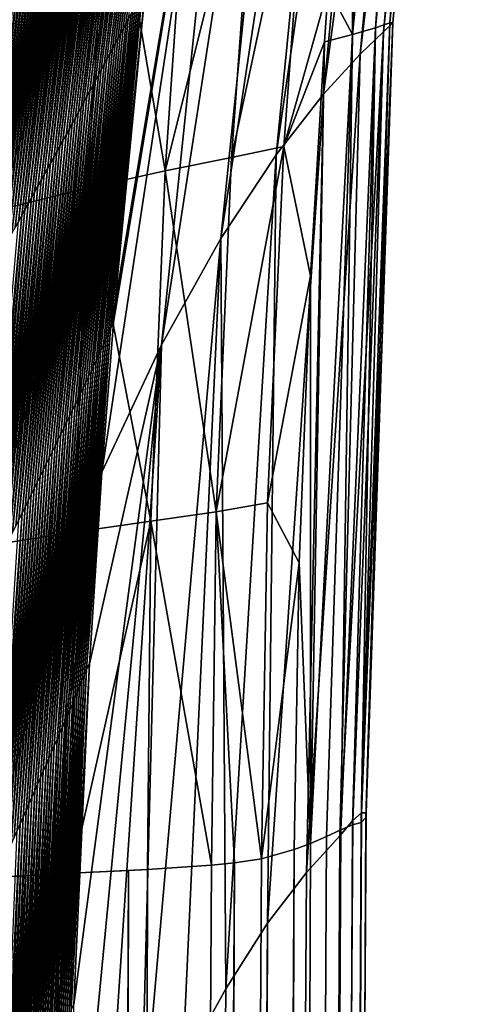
# Model space of a CAD drawing. Header units: metres. Extents: x -24 to 24, y -238 to 25.
# Tile 311 of 477: x 16.53 to 18.14, y -31.11 to -27.56. Entities that reach past the tile are written whole.
import ezdxf

# ---------------------------------------------------------------- set-up
doc = ezdxf.new("R2010")
doc.units = ezdxf.units.M
doc.layers.add('solid_10441023_001', color=7, linetype='CONTINUOUS')

msp = doc.modelspace()

# ---------------------------------------------------------------- linework, layer by layer
at = {"layer": 'solid_10441023_001'}
for points in [[(17.728165, -27.616716, 11.0052), (18.017778, -24.691584, 10.180269), (17.920298, -24.707518, 11.239124)], [(17.728165, -27.616716, 11.0052), (17.810266, -27.592085, 9.862266), (18.017778, -24.691584, 10.180269)], [(17.728165, -27.616716, 11.0052), (17.920298, -24.707518, 11.239124), (17.836241, -25.38443, 11.418009)], [(17.810266, -27.592085, 9.862266), (18.092188, -24.683773, 9.016971), (18.017778, -24.691584, 10.180269)], [(17.810266, -27.592085, 9.862266), (17.861761, -27.574795, 8.612513), (18.092188, -24.683773, 9.016971)], [(17.838991, -27.606411, 5.911472), (18.104353, -24.746035, 5.098609), (18.140667, -24.702887, 6.448735)], [(17.873131, -27.574312, 7.282492), (17.838991, -27.606411, 5.911472), (18.140667, -24.702887, 6.448735)], [(17.861761, -27.574795, 8.612513), (18.135366, -24.685896, 7.765779), (18.092188, -24.683773, 9.016971)], [(17.861761, -27.574795, 8.612513), (17.873131, -27.574312, 7.282492), (18.135366, -24.685896, 7.765779)], [(17.873131, -27.574312, 7.282492), (18.140667, -24.702887, 6.448735), (18.135366, -24.685896, 7.765779)], [(17.75474, -27.687471, 4.540164), (18.02326, -24.827278, 3.749393), (18.104353, -24.746035, 5.098609)], [(17.838991, -27.606411, 5.911472), (17.75474, -27.687471, 4.540164), (18.104353, -24.746035, 5.098609)], [(17.62281, -27.831337, 3.208914), (17.899693, -24.956657, 2.434787), (18.02326, -24.827278, 3.749393)], [(17.75474, -27.687471, 4.540164), (17.62281, -27.831337, 3.208914), (18.02326, -24.827278, 3.749393)], [(17.452671, -28.049303, 1.957696), (17.741409, -25.142302, 1.188201), (17.899693, -24.956657, 2.434787)], [(17.62281, -27.831337, 3.208914), (17.452671, -28.049303, 1.957696), (17.899693, -24.956657, 2.434787)], [(17.254416, -28.351126, 0.824554), (17.556683, -25.391113, 0.041371), (17.741409, -25.142302, 1.188201)], [(17.452671, -28.049303, 1.957696), (17.254416, -28.351126, 0.824554), (17.741409, -25.142302, 1.188201)], [(17.040907, -28.734116, -0.169163), (17.356121, -25.700024, -0.988409), (17.556683, -25.391113, 0.041371)], [(17.254416, -28.351126, 0.824554), (17.040907, -28.734116, -0.169163), (17.556683, -25.391113, 0.041371)], [(17.728165, -27.616716, 11.0052), (17.836241, -25.38443, 11.418009), (17.727083, -26.416599, 11.692461)], [(16.826212, -29.192284, -1.00985), (16.867788, -28.653727, -1.15747), (17.356121, -25.700024, -0.988409)], [(17.040907, -28.734116, -0.169163), (16.826212, -29.192284, -1.00985), (17.356121, -25.700024, -0.988409)], [(16.867788, -28.653727, -1.15747), (16.873186, -28.588953, -1.175345), (17.356121, -25.700024, -0.988409)], [(16.873186, -28.588953, -1.175345), (16.983742, -27.435207, -1.497827), (17.356121, -25.700024, -0.988409)], [(16.911934, -27.57893, -1.778593), (17.057814, -26.353371, -2.146791), (17.066954, -26.337542, -2.111533)], [(16.921009, -27.561512, -1.746194), (16.911934, -27.57893, -1.778593), (17.066954, -26.337542, -2.111533)], [(16.893288, -27.614168, -1.843315), (17.03904, -26.385403, -2.2173), (17.048508, -26.369314, -2.182038)], [(16.902693, -27.596468, -1.810955), (16.893288, -27.614168, -1.843315), (17.048508, -26.369314, -2.182038)], [(16.902693, -27.596468, -1.810955), (17.048508, -26.369314, -2.182038), (17.057814, -26.353371, -2.146791)], [(16.911934, -27.57893, -1.778593), (16.902693, -27.596468, -1.810955), (17.057814, -26.353371, -2.146791)], [(16.874039, -27.650124, -1.907929), (17.019682, -26.418087, -2.28773), (17.029423, -26.401655, -2.252547)], [(16.88373, -27.632048, -1.875653), (16.874039, -27.650124, -1.907929), (17.029423, -26.401655, -2.252547)], [(16.88373, -27.632048, -1.875653), (17.029423, -26.401655, -2.252547), (17.03904, -26.385403, -2.2173)], [(16.893288, -27.614168, -1.843315), (16.88373, -27.632048, -1.875653), (17.03904, -26.385403, -2.2173)], [(16.854322, -27.686892, -1.972148), (16.999887, -26.451492, -2.357737), (17.009832, -26.434702, -2.322805)], [(16.864233, -27.668409, -1.940106), (16.854322, -27.686892, -1.972148), (17.009832, -26.434702, -2.322805)], [(16.864233, -27.668409, -1.940106), (17.009832, -26.434702, -2.322805), (17.019682, -26.418087, -2.28773)], [(16.874039, -27.650124, -1.907929), (16.864233, -27.668409, -1.940106), (17.019682, -26.418087, -2.28773)], [(17.728165, -27.616716, 11.0052), (17.727083, -26.416599, 11.692461), (17.640644, -27.450438, 11.96958)], [(16.834225, -27.724371, -2.03569), (16.979742, -26.485521, -2.427041), (16.989855, -26.468437, -2.392493)], [(16.844316, -27.705549, -2.004021), (16.834225, -27.724371, -2.03569), (16.989855, -26.468437, -2.392493)], [(16.844316, -27.705549, -2.004021), (16.989855, -26.468437, -2.392493), (16.999887, -26.451492, -2.357737)], [(16.854322, -27.686892, -1.972148), (16.844316, -27.705549, -2.004021), (16.999887, -26.451492, -2.357737)], [(16.81382, -27.762423, -2.098279), (16.959309, -26.520044, -2.495384), (16.969557, -26.502729, -2.461349)], [(16.824057, -27.743334, -2.067121), (16.81382, -27.762423, -2.098279), (16.969557, -26.502729, -2.461349)], [(16.824057, -27.743334, -2.067121), (16.969557, -26.502729, -2.461349), (16.979742, -26.485521, -2.427041)], [(16.834225, -27.724371, -2.03569), (16.824057, -27.743334, -2.067121), (16.979742, -26.485521, -2.427041)], [(16.793167, -27.800926, -2.159712), (16.938637, -26.554945, -2.562579), (16.949001, -26.537451, -2.529126)], [(16.803524, -27.781622, -2.129142), (16.793167, -27.800926, -2.159712), (16.949001, -26.537451, -2.529126)], [(16.803524, -27.781622, -2.129142), (16.949001, -26.537451, -2.529126), (16.959309, -26.520044, -2.495384)], [(16.81382, -27.762423, -2.098279), (16.803524, -27.781622, -2.129142), (16.959309, -26.520044, -2.495384)], [(16.772268, -27.839821, -2.220001), (16.917723, -26.590172, -2.628652), (16.928211, -26.572521, -2.595752)], [(16.782749, -27.820328, -2.189997), (16.772268, -27.839821, -2.220001), (16.928211, -26.572521, -2.595752)], [(16.782749, -27.820328, -2.189997), (16.928211, -26.572521, -2.595752), (16.938637, -26.554945, -2.562579)], [(16.793167, -27.800926, -2.159712), (16.782749, -27.820328, -2.189997), (16.938637, -26.554945, -2.562579)], [(16.751112, -27.879055, -2.279197), (16.896555, -26.625679, -2.69367), (16.907171, -26.607893, -2.661289)], [(16.761723, -27.8594, -2.249732), (16.751112, -27.879055, -2.279197), (16.907171, -26.607893, -2.661289)], [(16.761723, -27.8594, -2.249732), (16.907171, -26.607893, -2.661289), (16.917723, -26.590172, -2.628652)], [(16.772268, -27.839821, -2.220001), (16.761723, -27.8594, -2.249732), (16.917723, -26.590172, -2.628652)], [(16.729694, -27.918591, -2.337348), (16.875124, -26.661438, -2.757691), (16.885872, -26.643528, -2.725802)], [(16.740435, -27.898785, -2.3084), (16.729694, -27.918591, -2.337348), (16.885872, -26.643528, -2.725802)], [(16.740435, -27.898785, -2.3084), (16.885872, -26.643528, -2.725802), (16.896555, -26.625679, -2.69367)], [(16.751112, -27.879055, -2.279197), (16.740435, -27.898785, -2.3084), (16.896555, -26.625679, -2.69367)], [(16.708017, -27.958435, -2.394502), (16.853432, -26.697454, -2.820761), (16.864309, -26.679413, -2.789342)], [(16.718887, -27.938475, -2.366047), (16.708017, -27.958435, -2.394502), (16.864309, -26.679413, -2.789342)], [(16.718887, -27.938475, -2.366047), (16.864309, -26.679413, -2.789342), (16.875124, -26.661438, -2.757691)], [(16.729694, -27.918591, -2.337348), (16.718887, -27.938475, -2.366047), (16.875124, -26.661438, -2.757691)], [(16.686085, -27.998594, -2.450702), (16.831482, -26.733736, -2.882919), (16.842487, -26.715561, -2.851951)], [(16.697083, -27.978474, -2.422718), (16.686085, -27.998594, -2.450702), (16.842487, -26.715561, -2.851951)], [(16.697083, -27.978474, -2.422718), (16.842487, -26.715561, -2.851951), (16.853432, -26.697454, -2.820761)], [(16.708017, -27.958435, -2.394502), (16.697083, -27.978474, -2.422718), (16.853432, -26.697454, -2.820761)], [(16.663897, -28.039078, -2.505995), (16.809277, -26.770294, -2.944207), (16.82041, -26.75198, -2.913669)], [(16.675022, -28.018795, -2.478459), (16.663897, -28.039078, -2.505995), (16.82041, -26.75198, -2.913669)], [(16.675022, -28.018795, -2.478459), (16.82041, -26.75198, -2.913669), (16.831482, -26.733736, -2.882919)], [(16.686085, -27.998594, -2.450702), (16.675022, -28.018795, -2.478459), (16.831482, -26.733736, -2.882919)], [(17.575249, -26.735329, 12.563686), (17.384783, -26.782076, 13.319462), (17.293016, -28.059404, 13.607837)], [(17.480629, -28.019106, 12.883238), (17.575249, -26.735329, 12.563686), (17.293016, -28.059404, 13.607837)], [(17.640644, -27.450438, 11.96958), (17.575249, -26.735329, 12.563686), (17.480629, -28.019106, 12.883238)], [(16.641459, -28.079897, -2.560424), (16.786823, -26.807138, -3.004668), (16.798082, -26.788681, -2.974539)], [(16.652708, -28.059446, -2.533314), (16.641459, -28.079897, -2.560424), (16.798082, -26.788681, -2.974539)], [(16.652708, -28.059446, -2.533314), (16.798082, -26.788681, -2.974539), (16.809277, -26.770294, -2.944207)], [(16.663897, -28.039078, -2.505995), (16.652708, -28.059446, -2.533314), (16.809277, -26.770294, -2.944207)], [(17.384783, -26.782076, 13.319462), (17.141081, -26.843687, 14.024901), (17.053793, -28.107628, 14.278752)], [(17.293016, -28.059404, 13.607837), (17.384783, -26.782076, 13.319462), (17.053793, -28.107628, 14.278752)], [(16.618771, -28.121059, -2.614035), (16.764124, -26.844278, -3.064341), (16.775505, -26.82567, -3.0346)], [(16.630146, -28.100435, -2.587329), (16.618771, -28.121059, -2.614035), (16.775505, -26.82567, -3.0346)], [(16.630146, -28.100435, -2.587329), (16.775505, -26.82567, -3.0346), (16.786823, -26.807138, -3.004668)], [(16.641459, -28.079897, -2.560424), (16.630146, -28.100435, -2.587329), (16.786823, -26.807138, -3.004668)], [(16.595844, -28.162571, -2.666857), (16.741188, -26.881718, -3.123253), (16.752686, -26.862961, -3.093892)], [(16.607336, -28.141773, -2.640544), (16.595844, -28.162571, -2.666857), (16.752686, -26.862961, -3.093892)], [(16.607336, -28.141773, -2.640544), (16.752686, -26.862961, -3.093892), (16.764124, -26.844278, -3.064341)], [(16.618771, -28.121059, -2.614035), (16.607336, -28.141773, -2.640544), (16.764124, -26.844278, -3.064341)], [(17.053793, -28.107628, 14.278752), (17.141081, -26.843687, 14.024901), (16.853928, -26.926397, 14.680931)], [(16.572693, -28.204428, -2.718896), (16.718029, -26.919458, -3.181409), (16.729635, -26.900551, -3.152426)], [(16.584295, -28.183456, -2.692974), (16.572693, -28.204428, -2.718896), (16.729635, -26.900551, -3.152426)], [(16.584295, -28.183456, -2.692974), (16.729635, -26.900551, -3.152426), (16.741188, -26.881718, -3.123253)], [(16.595844, -28.162571, -2.666857), (16.584295, -28.183456, -2.692974), (16.741188, -26.881718, -3.123253)], [(16.853928, -26.926397, 14.680931), (16.529297, -27.032078, 15.29017), (16.456875, -28.247988, 15.471753)], [(16.773102, -28.169676, 14.898725), (16.853928, -26.926397, 14.680931), (16.456875, -28.247988, 15.471753)], [(16.549332, -28.246628, -2.770157), (16.694664, -26.957495, -3.238812), (16.706371, -26.938438, -3.210205)], [(16.561037, -28.225485, -2.744623), (16.549332, -28.246628, -2.770157), (16.706371, -26.938438, -3.210205)], [(16.561037, -28.225485, -2.744623), (16.706371, -26.938438, -3.210205), (16.718029, -26.919458, -3.181409)], [(16.572693, -28.204428, -2.718896), (16.561037, -28.225485, -2.744623), (16.718029, -26.919458, -3.181409)], [(17.053793, -28.107628, 14.278752), (16.853928, -26.926397, 14.680931), (16.773102, -28.169676, 14.898725)], [(16.525778, -28.289169, -2.820642), (16.67111, -26.995827, -3.295464), (16.682909, -26.976624, -3.267232)], [(16.537579, -28.267857, -2.795496), (16.525778, -28.289169, -2.820642), (16.682909, -26.976624, -3.267232)], [(16.537579, -28.267857, -2.795496), (16.682909, -26.976624, -3.267232), (16.694664, -26.957495, -3.238812)], [(16.549332, -28.246628, -2.770157), (16.537579, -28.267857, -2.795496), (16.694664, -26.957495, -3.238812)], [(16.513935, -28.310566, -2.845596), (16.659266, -27.015104, -3.323509), (16.67111, -26.995827, -3.295464)], [(16.525778, -28.289169, -2.820642), (16.513935, -28.310566, -2.845596), (16.67111, -26.995827, -3.295464)], [(16.490122, -28.353613, -2.894927), (16.635454, -27.053877, -3.37904), (16.647379, -27.034452, -3.351367)], [(16.502048, -28.332048, -2.870357), (16.490122, -28.353613, -2.894927), (16.647379, -27.034452, -3.351367)], [(16.502048, -28.332048, -2.870357), (16.647379, -27.034452, -3.351367), (16.659266, -27.015104, -3.323509)], [(16.513935, -28.310566, -2.845596), (16.502048, -28.332048, -2.870357), (16.659266, -27.015104, -3.323509)], [(16.466156, -28.396992, -2.943494), (16.61149, -27.092939, -3.433827), (16.623491, -27.073372, -3.406526)], [(16.478159, -28.375261, -2.919306), (16.466156, -28.396992, -2.943494), (16.623491, -27.073372, -3.406526)], [(16.478159, -28.375261, -2.919306), (16.623491, -27.073372, -3.406526), (16.635454, -27.053877, -3.37904)], [(16.490122, -28.353613, -2.894927), (16.478159, -28.375261, -2.919306), (16.635454, -27.053877, -3.37904)], [(16.442043, -28.440702, -2.991307), (16.587381, -27.132292, -3.48788), (16.599453, -27.112579, -3.460945)], [(16.454119, -28.418806, -2.967494), (16.442043, -28.440702, -2.991307), (16.599453, -27.112579, -3.460945)], [(16.454119, -28.418806, -2.967494), (16.599453, -27.112579, -3.460945), (16.61149, -27.092939, -3.433827)], [(16.466156, -28.396992, -2.943494), (16.454119, -28.418806, -2.967494), (16.61149, -27.092939, -3.433827)], [(16.417788, -28.484741, -3.038377), (16.563128, -27.17193, -3.541208), (16.575272, -27.152075, -3.514634)], [(16.429934, -28.462681, -3.014934), (16.417788, -28.484741, -3.038377), (16.575272, -27.152075, -3.514634)], [(16.429934, -28.462681, -3.014934), (16.575272, -27.152075, -3.514634), (16.587381, -27.132292, -3.48788)], [(16.442043, -28.440702, -2.991307), (16.429934, -28.462681, -3.014934), (16.587381, -27.132292, -3.48788)], [(16.405607, -28.506882, -3.061635), (16.550949, -27.191858, -3.567603), (16.563128, -27.17193, -3.541208)], [(16.417788, -28.484741, -3.038377), (16.405607, -28.506882, -3.061635), (16.563128, -27.17193, -3.541208)], [(16.381144, -28.551407, -3.107607), (16.526493, -27.231924, -3.619862), (16.538738, -27.211855, -3.593821)], [(16.393393, -28.529104, -3.084712), (16.381144, -28.551407, -3.107607), (16.538738, -27.211855, -3.593821)], [(16.393393, -28.529104, -3.084712), (16.538738, -27.211855, -3.593821), (16.550949, -27.191858, -3.567603)], [(16.405607, -28.506882, -3.061635), (16.393393, -28.529104, -3.084712), (16.550949, -27.191858, -3.567603)], [(16.856615, -28.676523, -1.203696), (16.983742, -27.435207, -1.497827), (16.873186, -28.588953, -1.175345)], [(16.856615, -28.676523, -1.203696), (16.972437, -27.457106, -1.547328), (16.983742, -27.435207, -1.497827)], [(16.848291, -28.695948, -1.235778), (16.96414, -27.474791, -1.581628), (16.972437, -27.457106, -1.547328)], [(16.856615, -28.676523, -1.203696), (16.848291, -28.695948, -1.235778), (16.972437, -27.457106, -1.547328)], [(17.6271, -27.642488, 12.02132), (17.640644, -27.450438, 11.96958), (17.480629, -28.019106, 12.883238)], [(17.728165, -27.616716, 11.0052), (17.640644, -27.450438, 11.96958), (17.6271, -27.642488, 12.02132)], [(16.831553, -28.734137, -1.29743), (16.947369, -27.509502, -1.647925), (16.955822, -27.492191, -1.614943)], [(16.839977, -28.71509, -1.266814), (16.831553, -28.734137, -1.29743), (16.955822, -27.492191, -1.614943)], [(16.839977, -28.71509, -1.266814), (16.955822, -27.492191, -1.614943), (16.96414, -27.474791, -1.581628)], [(16.848291, -28.695948, -1.235778), (16.839977, -28.71509, -1.266814), (16.96414, -27.474791, -1.581628)], [(16.805399, -28.791321, -1.388129), (16.921009, -27.561512, -1.746194), (16.929926, -27.544178, -1.713707)], [(16.814232, -28.772259, -1.358221), (16.805399, -28.791321, -1.388129), (16.929926, -27.544178, -1.713707)], [(16.814232, -28.772259, -1.358221), (16.929926, -27.544178, -1.713707), (16.938702, -27.526869, -1.681023)], [(16.822937, -28.753223, -1.328061), (16.814232, -28.772259, -1.358221), (16.938702, -27.526869, -1.681023)], [(16.822937, -28.753223, -1.328061), (16.938702, -27.526869, -1.681023), (16.947369, -27.509502, -1.647925)], [(16.831553, -28.734137, -1.29743), (16.822937, -28.753223, -1.328061), (16.947369, -27.509502, -1.647925)], [(16.787283, -28.829752, -1.447592), (16.902693, -27.596468, -1.810955), (16.911934, -27.57893, -1.778593)], [(16.796419, -28.810471, -1.417899), (16.787283, -28.829752, -1.447592), (16.911934, -27.57893, -1.778593)], [(16.796419, -28.810471, -1.417899), (16.911934, -27.57893, -1.778593), (16.921009, -27.561512, -1.746194)], [(16.805399, -28.791321, -1.388129), (16.796419, -28.810471, -1.417899), (16.921009, -27.561512, -1.746194)], [(17.861761, -27.574795, 8.612513), (17.758921, -30.453096, 9.533392), (17.775652, -30.435825, 8.7437)], [(17.810266, -27.592085, 9.862266), (17.758921, -30.453096, 9.533392), (17.861761, -27.574795, 8.612513)], [(17.873131, -27.574312, 7.282492), (17.776281, -30.418619, 7.9397), (17.760284, -30.418537, 7.140995)], [(17.873131, -27.574312, 7.282492), (17.760284, -30.418537, 7.140995), (17.838991, -27.606411, 5.911472)], [(17.873131, -27.574312, 7.282492), (17.775652, -30.435825, 8.7437), (17.776281, -30.418619, 7.9397)], [(17.861761, -27.574795, 8.612513), (17.775652, -30.435825, 8.7437), (17.873131, -27.574312, 7.282492)], [(16.768528, -28.868849, -1.506882), (16.88373, -27.632048, -1.875653), (16.893288, -27.614168, -1.843315)], [(16.777983, -28.849201, -1.477256), (16.768528, -28.868849, -1.506882), (16.893288, -27.614168, -1.843315)], [(16.777983, -28.849201, -1.477256), (16.893288, -27.614168, -1.843315), (16.902693, -27.596468, -1.810955)], [(16.787283, -28.829752, -1.447592), (16.777983, -28.849201, -1.477256), (16.902693, -27.596468, -1.810955)], [(17.838991, -27.606411, 5.911472), (17.728401, -30.446663, 6.365775), (17.682549, -30.501741, 5.627645)], [(17.838991, -27.606411, 5.911472), (17.682549, -30.501741, 5.627645), (17.75474, -27.687471, 4.540164)], [(17.810266, -27.592085, 9.862266), (17.685305, -30.480345, 11.00042), (17.727898, -30.462204, 10.288727)], [(17.728165, -27.616716, 11.0052), (17.685305, -30.480345, 11.00042), (17.810266, -27.592085, 9.862266)], [(17.810266, -27.592085, 9.862266), (17.727898, -30.462204, 10.288727), (17.758921, -30.453096, 9.533392)], [(17.838991, -27.606411, 5.911472), (17.760284, -30.418537, 7.140995), (17.728401, -30.446663, 6.365775)], [(16.749222, -28.90881, -1.565919), (16.864233, -27.668409, -1.940106), (16.874039, -27.650124, -1.907929)], [(16.758938, -28.888714, -1.536445), (16.749222, -28.90881, -1.565919), (16.874039, -27.650124, -1.907929)], [(16.758938, -28.888714, -1.536445), (16.874039, -27.650124, -1.907929), (16.88373, -27.632048, -1.875653)], [(16.768528, -28.868849, -1.506882), (16.758938, -28.888714, -1.536445), (16.88373, -27.632048, -1.875653)], [(17.576992, -28.48473, 12.249258), (17.6271, -27.642488, 12.02132), (17.480629, -28.019106, 12.883238)], [(17.576992, -28.48473, 12.249258), (17.57707, -30.52874, 12.271812), (17.6271, -27.642488, 12.02132)], [(17.728165, -27.616716, 11.0052), (17.57707, -30.52874, 12.271812), (17.633978, -30.504044, 11.663829)], [(17.728165, -27.616716, 11.0052), (17.6271, -27.642488, 12.02132), (17.57707, -30.52874, 12.271812)], [(17.728165, -27.616716, 11.0052), (17.633978, -30.504044, 11.663829), (17.685305, -30.480345, 11.00042)], [(16.739395, -28.929127, -1.595268), (16.854322, -27.686892, -1.972148), (16.864233, -27.668409, -1.940106)], [(16.749222, -28.90881, -1.565919), (16.739395, -28.929127, -1.595268), (16.864233, -27.668409, -1.940106)], [(16.71944, -28.970346, -1.653456), (16.834225, -27.724371, -2.03569), (16.844316, -27.705549, -2.004021)], [(16.729464, -28.949644, -1.62446), (16.71944, -28.970346, -1.653456), (16.844316, -27.705549, -2.004021)], [(16.729464, -28.949644, -1.62446), (16.844316, -27.705549, -2.004021), (16.854322, -27.686892, -1.972148)], [(16.739395, -28.929127, -1.595268), (16.729464, -28.949644, -1.62446), (16.854322, -27.686892, -1.972148)], [(17.75474, -27.687471, 4.540164), (17.682549, -30.501741, 5.627645), (17.562044, -30.634089, 4.30372)], [(17.75474, -27.687471, 4.540164), (17.562044, -30.634089, 4.30372), (17.62281, -27.831337, 3.208914)], [(16.69916, -29.01223, -1.710725), (16.81382, -27.762423, -2.098279), (16.824057, -27.743334, -2.067121)], [(16.709337, -28.991215, -1.682223), (16.69916, -29.01223, -1.710725), (16.824057, -27.743334, -2.067121)], [(16.709337, -28.991215, -1.682223), (16.824057, -27.743334, -2.067121), (16.834225, -27.724371, -2.03569)], [(16.71944, -28.970346, -1.653456), (16.709337, -28.991215, -1.682223), (16.834225, -27.724371, -2.03569)], [(16.678616, -29.054651, -1.766863), (16.793167, -27.800926, -2.159712), (16.803524, -27.781622, -2.129142)], [(16.688921, -29.033379, -1.738938), (16.678616, -29.054651, -1.766863), (16.803524, -27.781622, -2.129142)], [(16.688921, -29.033379, -1.738938), (16.803524, -27.781622, -2.129142), (16.81382, -27.762423, -2.098279)], [(16.69916, -29.01223, -1.710725), (16.688921, -29.033379, -1.738938), (16.81382, -27.762423, -2.098279)], [(16.657818, -29.09754, -1.82186), (16.772268, -27.839821, -2.220001), (16.782749, -27.820328, -2.189997)], [(16.668249, -29.076042, -1.794502), (16.657818, -29.09754, -1.82186), (16.782749, -27.820328, -2.189997)], [(16.668249, -29.076042, -1.794502), (16.782749, -27.820328, -2.189997), (16.793167, -27.800926, -2.159712)], [(16.678616, -29.054651, -1.766863), (16.668249, -29.076042, -1.794502), (16.793167, -27.800926, -2.159712)], [(16.636766, -29.140835, -1.875747), (16.751112, -27.879055, -2.279197), (16.761723, -27.8594, -2.249732)], [(16.647324, -29.119141, -1.848941), (16.636766, -29.140835, -1.875747), (16.761723, -27.8594, -2.249732)], [(16.647324, -29.119141, -1.848941), (16.761723, -27.8594, -2.249732), (16.772268, -27.839821, -2.220001)], [(16.657818, -29.09754, -1.82186), (16.647324, -29.119141, -1.848941), (16.772268, -27.839821, -2.220001)], [(17.62281, -27.831337, 3.208914), (17.562044, -30.634089, 4.30372), (17.421997, -30.815428, 3.204591)], [(17.62281, -27.831337, 3.208914), (17.421997, -30.815428, 3.204591), (17.452671, -28.049303, 1.957696)], [(16.615458, -29.184492, -1.928558), (16.729694, -27.918591, -2.337348), (16.740435, -27.898785, -2.3084)], [(16.626144, -29.162619, -1.902285), (16.615458, -29.184492, -1.928558), (16.740435, -27.898785, -2.3084)], [(16.626144, -29.162619, -1.902285), (16.740435, -27.898785, -2.3084), (16.751112, -27.879055, -2.279197)], [(16.636766, -29.140835, -1.875747), (16.626144, -29.162619, -1.902285), (16.751112, -27.879055, -2.279197)], [(16.604708, -29.206457, -1.954575), (16.718887, -27.938475, -2.366047), (16.729694, -27.918591, -2.337348)], [(16.615458, -29.184492, -1.928558), (16.604708, -29.206457, -1.954575), (16.729694, -27.918591, -2.337348)], [(16.583021, -29.250666, -2.005859), (16.697083, -27.978474, -2.422718), (16.708017, -27.958435, -2.394502)], [(16.593897, -29.228516, -1.98034), (16.583021, -29.250666, -2.005859), (16.708017, -27.958435, -2.394502)], [(16.593897, -29.228516, -1.98034), (16.708017, -27.958435, -2.394502), (16.718887, -27.938475, -2.366047)], [(16.604708, -29.206457, -1.954575), (16.593897, -29.228516, -1.98034), (16.718887, -27.938475, -2.366047)], [(16.561081, -29.29525, -2.056184), (16.675022, -28.018795, -2.478459), (16.686085, -27.998594, -2.450702)], [(16.572083, -29.272911, -2.031138), (16.561081, -29.29525, -2.056184), (16.686085, -27.998594, -2.450702)], [(16.572083, -29.272911, -2.031138), (16.686085, -27.998594, -2.450702), (16.697083, -27.978474, -2.422718)], [(16.583021, -29.250666, -2.005859), (16.572083, -29.272911, -2.031138), (16.697083, -27.978474, -2.422718)], [(16.538891, -29.340221, -2.105599), (16.652708, -28.059446, -2.533314), (16.663897, -28.039078, -2.505995)], [(16.550016, -29.317688, -2.081002), (16.538891, -29.340221, -2.105599), (16.663897, -28.039078, -2.505995)], [(16.550016, -29.317688, -2.081002), (16.663897, -28.039078, -2.505995), (16.675022, -28.018795, -2.478459)], [(16.561081, -29.29525, -2.056184), (16.550016, -29.317688, -2.081002), (16.675022, -28.018795, -2.478459)], [(17.480629, -28.019106, 12.883238), (17.293016, -28.059404, 13.607837), (17.23735, -29.335335, 13.911885)], [(17.421574, -29.302896, 13.211742), (17.480629, -28.019106, 12.883238), (17.23735, -29.335335, 13.911885)], [(17.576992, -28.48473, 12.249258), (17.480629, -28.019106, 12.883238), (17.421574, -29.302896, 13.211742)], [(16.527702, -29.362854, -2.129979), (16.641459, -28.079897, -2.560424), (16.652708, -28.059446, -2.533314)], [(16.538891, -29.340221, -2.105599), (16.527702, -29.362854, -2.129979), (16.652708, -28.059446, -2.533314)], [(17.23735, -29.335335, 13.911885), (17.293016, -28.059404, 13.607837), (17.053793, -28.107628, 14.278752)], [(17.452671, -28.049303, 1.957696), (17.271847, -31.052139, 2.273841), (17.254416, -28.351126, 0.824554)], [(17.452671, -28.049303, 1.957696), (17.421997, -30.815428, 3.204591), (17.271847, -31.052139, 2.273841)], [(16.505138, -29.408419, -2.178116), (16.618771, -28.121059, -2.614035), (16.630146, -28.100435, -2.587329)], [(16.516451, -29.385586, -2.15415), (16.505138, -29.408419, -2.178116), (16.630146, -28.100435, -2.587329)], [(16.516451, -29.385586, -2.15415), (16.630146, -28.100435, -2.587329), (16.641459, -28.079897, -2.560424)], [(16.527702, -29.362854, -2.129979), (16.516451, -29.385586, -2.15415), (16.641459, -28.079897, -2.560424)], [(17.002724, -29.368446, 14.556677), (17.053793, -28.107628, 14.278752), (16.773102, -28.169676, 14.898725)], [(17.23735, -29.335335, 13.911885), (17.053793, -28.107628, 14.278752), (17.002724, -29.368446, 14.556677)], [(16.482336, -29.454384, -2.225445), (16.595844, -28.162571, -2.666857), (16.607336, -28.141773, -2.640544)], [(16.493767, -29.431353, -2.201881), (16.482336, -29.454384, -2.225445), (16.607336, -28.141773, -2.640544)], [(16.493767, -29.431353, -2.201881), (16.607336, -28.141773, -2.640544), (16.618771, -28.121059, -2.614035)], [(16.505138, -29.408419, -2.178116), (16.493767, -29.431353, -2.201881), (16.618771, -28.121059, -2.614035)], [(16.773102, -28.169676, 14.898725), (16.456875, -28.247988, 15.471753), (16.418007, -29.456793, 15.697957)], [(16.727709, -29.407883, 15.150398), (16.773102, -28.169676, 14.898725), (16.418007, -29.456793, 15.697957)], [(16.470848, -29.477518, -2.248808), (16.584295, -28.183456, -2.692974), (16.595844, -28.162571, -2.666857)], [(16.482336, -29.454384, -2.225445), (16.470848, -29.477518, -2.248808), (16.595844, -28.162571, -2.666857)], [(17.002724, -29.368446, 14.556677), (16.773102, -28.169676, 14.898725), (16.727709, -29.407883, 15.150398)], [(16.447712, -29.52408, -2.294938), (16.561037, -28.225485, -2.744623), (16.572693, -28.204428, -2.718896)], [(16.459307, -29.50075, -2.271972), (16.447712, -29.52408, -2.294938), (16.572693, -28.204428, -2.718896)], [(16.459307, -29.50075, -2.271972), (16.572693, -28.204428, -2.718896), (16.584295, -28.183456, -2.692974)], [(16.470848, -29.477518, -2.248808), (16.459307, -29.50075, -2.271972), (16.584295, -28.183456, -2.692974)], [(16.424374, -29.571035, -2.340276), (16.537579, -28.267857, -2.795496), (16.549332, -28.246628, -2.770157)], [(16.436068, -29.547508, -2.317705), (16.424374, -29.571035, -2.340276), (16.549332, -28.246628, -2.770157)], [(16.436068, -29.547508, -2.317705), (16.549332, -28.246628, -2.770157), (16.561037, -28.225485, -2.744623)], [(16.447712, -29.52408, -2.294938), (16.436068, -29.547508, -2.317705), (16.561037, -28.225485, -2.744623)], [(16.412634, -29.594658, -2.362649), (16.525778, -28.289169, -2.820642), (16.537579, -28.267857, -2.795496)], [(16.424374, -29.571035, -2.340276), (16.412634, -29.594658, -2.362649), (16.537579, -28.267857, -2.795496)], [(17.254416, -28.351126, 0.824554), (17.115902, -31.334225, 1.467504), (16.964663, -31.646891, 0.794246)], [(17.254416, -28.351126, 0.824554), (16.964663, -31.646891, 0.794246), (17.040907, -28.734116, -0.169163)], [(17.254416, -28.351126, 0.824554), (17.271847, -31.052139, 2.273841), (17.115902, -31.334225, 1.467504)], [(17.536139, -29.518347, 12.531438), (17.576992, -28.48473, 12.249258), (17.421574, -29.302896, 13.211742)], [(17.536139, -29.518347, 12.531438), (17.57707, -30.52874, 12.271812), (17.576992, -28.48473, 12.249258)], [(16.856615, -28.676523, -1.203696), (16.873186, -28.588953, -1.175345), (16.867788, -28.653727, -1.15747)], [(16.762674, -29.921616, -0.896858), (16.848291, -28.695948, -1.235778), (16.856615, -28.676523, -1.203696)], [(16.771044, -29.90033, -0.866709), (16.762674, -29.921616, -0.896858), (16.856615, -28.676523, -1.203696)], [(16.771044, -29.90033, -0.866709), (16.867788, -28.653727, -1.15747), (16.826212, -29.192284, -1.00985)], [(16.771044, -29.90033, -0.866709), (16.856615, -28.676523, -1.203696), (16.867788, -28.653727, -1.15747)], [(16.754339, -29.942636, -0.925957), (16.839977, -28.71509, -1.266814), (16.848291, -28.695948, -1.235778)], [(16.762674, -29.921616, -0.896858), (16.754339, -29.942636, -0.925957), (16.848291, -28.695948, -1.235778)], [(17.040907, -28.734116, -0.169163), (16.826811, -31.970818, 0.253161), (16.699432, -32.31057, -0.194255)], [(16.725521, -31.108849, -0.500096), (17.040907, -28.734116, -0.169163), (16.699432, -32.31057, -0.194255)], [(16.725521, -31.108849, -0.500096), (16.781542, -29.881678, -0.823588), (17.040907, -28.734116, -0.169163)], [(16.737371, -29.984491, -0.982983), (16.822937, -28.753223, -1.328061), (16.831553, -28.734137, -1.29743)], [(16.74593, -29.963554, -0.95454), (16.737371, -29.984491, -0.982983), (16.831553, -28.734137, -1.29743)], [(16.74593, -29.963554, -0.95454), (16.831553, -28.734137, -1.29743), (16.839977, -28.71509, -1.266814)], [(16.754339, -29.942636, -0.925957), (16.74593, -29.963554, -0.95454), (16.839977, -28.71509, -1.266814)], [(16.781542, -29.881678, -0.823588), (16.826212, -29.192284, -1.00985), (17.040907, -28.734116, -0.169163)], [(17.040907, -28.734116, -0.169163), (16.964663, -31.646891, 0.794246), (16.826811, -31.970818, 0.253161)], [(16.720016, -30.0263, -1.038514), (16.805399, -28.791321, -1.388129), (16.814232, -28.772259, -1.358221)], [(16.728746, -30.005381, -1.010908), (16.720016, -30.0263, -1.038514), (16.814232, -28.772259, -1.358221)], [(16.728746, -30.005381, -1.010908), (16.814232, -28.772259, -1.358221), (16.822937, -28.753223, -1.328061)], [(16.737371, -29.984491, -0.982983), (16.728746, -30.005381, -1.010908), (16.822937, -28.753223, -1.328061)], [(16.702162, -30.068451, -1.093186), (16.787283, -28.829752, -1.447592), (16.796419, -28.810471, -1.417899)], [(16.711161, -30.047308, -1.065916), (16.702162, -30.068451, -1.093186), (16.796419, -28.810471, -1.417899)], [(16.711161, -30.047308, -1.065916), (16.796419, -28.810471, -1.417899), (16.805399, -28.791321, -1.388129)], [(16.720016, -30.0263, -1.038514), (16.711161, -30.047308, -1.065916), (16.805399, -28.791321, -1.388129)], [(16.683708, -30.111307, -1.14752), (16.768528, -28.868849, -1.506882), (16.777983, -28.849201, -1.477256)], [(16.693008, -30.089775, -1.120384), (16.683708, -30.111307, -1.14752), (16.777983, -28.849201, -1.477256)], [(16.693008, -30.089775, -1.120384), (16.777983, -28.849201, -1.477256), (16.787283, -28.829752, -1.447592)], [(16.702162, -30.068451, -1.093186), (16.693008, -30.089775, -1.120384), (16.787283, -28.829752, -1.447592)], [(16.664694, -30.155106, -1.201574), (16.749222, -28.90881, -1.565919), (16.758938, -28.888714, -1.536445)], [(16.674267, -30.13308, -1.174587), (16.664694, -30.155106, -1.201574), (16.758938, -28.888714, -1.536445)], [(16.674267, -30.13308, -1.174587), (16.758938, -28.888714, -1.536445), (16.768528, -28.868849, -1.506882)], [(16.683708, -30.111307, -1.14752), (16.674267, -30.13308, -1.174587), (16.768528, -28.868849, -1.506882)], [(16.654999, -30.177378, -1.228451), (16.739395, -28.929127, -1.595268), (16.749222, -28.90881, -1.565919)], [(16.664694, -30.155106, -1.201574), (16.654999, -30.177378, -1.228451), (16.749222, -28.90881, -1.565919)], [(16.635292, -30.222586, -1.281736), (16.71944, -28.970346, -1.653456), (16.729464, -28.949644, -1.62446)], [(16.645195, -30.199877, -1.255183), (16.635292, -30.222586, -1.281736), (16.729464, -28.949644, -1.62446)], [(16.645195, -30.199877, -1.255183), (16.729464, -28.949644, -1.62446), (16.739395, -28.929127, -1.595268)], [(16.654999, -30.177378, -1.228451), (16.645195, -30.199877, -1.255183), (16.739395, -28.929127, -1.595268)], [(16.615231, -30.268559, -1.334165), (16.69916, -29.01223, -1.710725), (16.709337, -28.991215, -1.682223)], [(16.625299, -30.245485, -1.308074), (16.615231, -30.268559, -1.334165), (16.709337, -28.991215, -1.682223)], [(16.625299, -30.245485, -1.308074), (16.709337, -28.991215, -1.682223), (16.71944, -28.970346, -1.653456)], [(16.635292, -30.222586, -1.281736), (16.625299, -30.245485, -1.308074), (16.71944, -28.970346, -1.653456)], [(16.594889, -30.315166, -1.385522), (16.678616, -29.054651, -1.766863), (16.688921, -29.033379, -1.738938)], [(16.605093, -30.291788, -1.359981), (16.594889, -30.315166, -1.385522), (16.688921, -29.033379, -1.738938)], [(16.605093, -30.291788, -1.359981), (16.688921, -29.033379, -1.738938), (16.69916, -29.01223, -1.710725)], [(16.615231, -30.268559, -1.334165), (16.605093, -30.291788, -1.359981), (16.69916, -29.01223, -1.710725)], [(16.584618, -30.338684, -1.410787), (16.668249, -29.076042, -1.794502), (16.678616, -29.054651, -1.766863)], [(16.594889, -30.315166, -1.385522), (16.584618, -30.338684, -1.410787), (16.678616, -29.054651, -1.766863)], [(16.563885, -30.386097, -1.460487), (16.647324, -29.119141, -1.848941), (16.657818, -29.09754, -1.82186)], [(16.574284, -30.362329, -1.435775), (16.563885, -30.386097, -1.460487), (16.657818, -29.09754, -1.82186)], [(16.574284, -30.362329, -1.435775), (16.657818, -29.09754, -1.82186), (16.668249, -29.076042, -1.794502)], [(16.584618, -30.338684, -1.410787), (16.574284, -30.362329, -1.435775), (16.668249, -29.076042, -1.794502)], [(16.553427, -30.409975, -1.484923), (16.636766, -29.140835, -1.875747), (16.647324, -29.119141, -1.848941)], [(16.563885, -30.386097, -1.460487), (16.553427, -30.409975, -1.484923), (16.647324, -29.119141, -1.848941)], [(16.532324, -30.458054, -1.53298), (16.615458, -29.184492, -1.928558), (16.626144, -29.162619, -1.902285)], [(16.542906, -30.43396, -1.509086), (16.532324, -30.458054, -1.53298), (16.626144, -29.162619, -1.902285)], [(16.542906, -30.43396, -1.509086), (16.626144, -29.162619, -1.902285), (16.636766, -29.140835, -1.875747)], [(16.553427, -30.409975, -1.484923), (16.542906, -30.43396, -1.509086), (16.636766, -29.140835, -1.875747)], [(16.510977, -30.506561, -1.57999), (16.593897, -29.228516, -1.98034), (16.604708, -29.206457, -1.954575)], [(16.521681, -30.482252, -1.556613), (16.510977, -30.506561, -1.57999), (16.604708, -29.206457, -1.954575)], [(16.521681, -30.482252, -1.556613), (16.604708, -29.206457, -1.954575), (16.615458, -29.184492, -1.928558)], [(16.532324, -30.458054, -1.53298), (16.521681, -30.482252, -1.556613), (16.615458, -29.184492, -1.928558)], [(16.771044, -29.90033, -0.866709), (16.826212, -29.192284, -1.00985), (16.781542, -29.881678, -0.823588)], [(16.500212, -30.530977, -1.603118), (16.583021, -29.250666, -2.005859), (16.593897, -29.228516, -1.98034)], [(16.510977, -30.506561, -1.57999), (16.500212, -30.530977, -1.603118), (16.593897, -29.228516, -1.98034)], [(16.478498, -30.580145, -1.648648), (16.561081, -29.29525, -2.056184), (16.572083, -29.272911, -2.031138)], [(16.489386, -30.555506, -1.626002), (16.478498, -30.580145, -1.648648), (16.572083, -29.272911, -2.031138)], [(16.489386, -30.555506, -1.626002), (16.572083, -29.272911, -2.031138), (16.583021, -29.250666, -2.005859)], [(16.500212, -30.530977, -1.603118), (16.489386, -30.555506, -1.626002), (16.583021, -29.250666, -2.005859)], [(16.46755, -30.604895, -1.671064), (16.550016, -29.317688, -2.081002), (16.561081, -29.29525, -2.056184)], [(16.478498, -30.580145, -1.648648), (16.46755, -30.604895, -1.671064), (16.561081, -29.29525, -2.056184)], [(17.421574, -29.302896, 13.211742), (17.23735, -29.335335, 13.911885), (17.399836, -30.584663, 13.537571)], [(17.536139, -29.518347, 12.531438), (17.421574, -29.302896, 13.211742), (17.399836, -30.584663, 13.537571)], [(16.445473, -30.654736, -1.715224), (16.527702, -29.362854, -2.129979), (16.538891, -29.340221, -2.105599)], [(16.456543, -30.629759, -1.693254), (16.445473, -30.654736, -1.715224), (16.538891, -29.340221, -2.105599)], [(16.456543, -30.629759, -1.693254), (16.538891, -29.340221, -2.105599), (16.550016, -29.317688, -2.081002)], [(16.46755, -30.604895, -1.671064), (16.456543, -30.629759, -1.693254), (16.550016, -29.317688, -2.081002)], [(17.23735, -29.335335, 13.911885), (17.002724, -29.368446, 14.556677), (17.220037, -30.607016, 14.220748)], [(17.23735, -29.335335, 13.911885), (17.220037, -30.607016, 14.220748), (17.30331, -30.598667, 13.936099)], [(17.23735, -29.335335, 13.911885), (17.30331, -30.598667, 13.936099), (17.399836, -30.584663, 13.537571)], [(17.002724, -29.368446, 14.556677), (16.717815, -30.636408, 15.434403), (16.990074, -30.622467, 14.852067)], [(17.002724, -29.368446, 14.556677), (16.727709, -29.407883, 15.150398), (16.717815, -30.636408, 15.434403)], [(17.002724, -29.368446, 14.556677), (16.990074, -30.622467, 14.852067), (17.220037, -30.607016, 14.220748)], [(16.727709, -29.407883, 15.150398), (16.411638, -30.652758, 15.967477), (16.670458, -30.638809, 15.523814)], [(16.727709, -29.407883, 15.150398), (16.418007, -29.456793, 15.697957), (16.411638, -30.652758, 15.967477)], [(16.727709, -29.407883, 15.150398), (16.670458, -30.638809, 15.523814), (16.717815, -30.636408, 15.434403)], [(17.536139, -29.518347, 12.531438), (17.399836, -30.584663, 13.537571), (17.518026, -30.550426, 12.81616)], [(17.536139, -29.518347, 12.531438), (17.518026, -30.550426, 12.81616), (17.57707, -30.52874, 12.271812)], [(16.715685, -31.127991, -0.537364), (16.781542, -29.881678, -0.823588), (16.725521, -31.108849, -0.500096)], [(16.715685, -31.127991, -0.537364), (16.771044, -29.90033, -0.866709), (16.781542, -29.881678, -0.823588)], [(16.707237, -31.151236, -0.56589), (16.762674, -29.921616, -0.896858), (16.771044, -29.90033, -0.866709)], [(16.715685, -31.127991, -0.537364), (16.707237, -31.151236, -0.56589), (16.771044, -29.90033, -0.866709)], [(16.69042, -31.197165, -0.620368), (16.74593, -29.963554, -0.95454), (16.754339, -29.942636, -0.925957)], [(16.698841, -31.174255, -0.59344), (16.69042, -31.197165, -0.620368), (16.754339, -29.942636, -0.925957)], [(16.698841, -31.174255, -0.59344), (16.754339, -29.942636, -0.925957), (16.762674, -29.921616, -0.896858)], [(16.707237, -31.151236, -0.56589), (16.698841, -31.174255, -0.59344), (16.762674, -29.921616, -0.896858)], [(16.67337, -31.242912, -0.672949), (16.728746, -30.005381, -1.010908), (16.737371, -29.984491, -0.982983)], [(16.681915, -31.220057, -0.646935), (16.67337, -31.242912, -0.672949), (16.737371, -29.984491, -0.982983)], [(16.681915, -31.220057, -0.646935), (16.737371, -29.984491, -0.982983), (16.74593, -29.963554, -0.95454)], [(16.69042, -31.197165, -0.620368), (16.681915, -31.220057, -0.646935), (16.74593, -29.963554, -0.95454)], [(16.656044, -31.288771, -0.723892), (16.711161, -30.047308, -1.065916), (16.720016, -30.0263, -1.038514)], [(16.664757, -31.265799, -0.698566), (16.656044, -31.288771, -0.723892), (16.720016, -30.0263, -1.038514)], [(16.664757, -31.265799, -0.698566), (16.720016, -30.0263, -1.038514), (16.728746, -30.005381, -1.010908)], [(16.67337, -31.242912, -0.672949), (16.664757, -31.265799, -0.698566), (16.728746, -30.005381, -1.010908)], [(16.647217, -31.31188, -0.749014), (16.702162, -30.068451, -1.093186), (16.711161, -30.047308, -1.065916)], [(16.656044, -31.288771, -0.723892), (16.647217, -31.31188, -0.749014), (16.711161, -30.047308, -1.065916)], [(16.629154, -31.358694, -0.798895), (16.683708, -30.111307, -1.14752), (16.693008, -30.089775, -1.120384)], [(16.638254, -31.335176, -0.774004), (16.629154, -31.358694, -0.798895), (16.693008, -30.089775, -1.120384)], [(16.638254, -31.335176, -0.774004), (16.693008, -30.089775, -1.120384), (16.702162, -30.068451, -1.093186)], [(16.647217, -31.31188, -0.749014), (16.638254, -31.335176, -0.774004), (16.702162, -30.068451, -1.093186)], [(16.619913, -31.382469, -0.823705), (16.674267, -30.13308, -1.174587), (16.683708, -30.111307, -1.14752)], [(16.629154, -31.358694, -0.798895), (16.619913, -31.382469, -0.823705), (16.683708, -30.111307, -1.14752)], [(16.601027, -31.430851, -0.873092), (16.654999, -30.177378, -1.228451), (16.664694, -30.155106, -1.201574)], [(16.610535, -31.406525, -0.848446), (16.601027, -31.430851, -0.873092), (16.664694, -30.155106, -1.201574)], [(16.610535, -31.406525, -0.848446), (16.664694, -30.155106, -1.201574), (16.674267, -30.13308, -1.174587)], [(16.619913, -31.382469, -0.823705), (16.610535, -31.406525, -0.848446), (16.674267, -30.13308, -1.174587)], [(16.581667, -31.480249, -0.921971), (16.635292, -30.222586, -1.281736), (16.645195, -30.199877, -1.255183)], [(16.5914, -31.455431, -0.897611), (16.581667, -31.480249, -0.921971), (16.645195, -30.199877, -1.255183)], [(16.5914, -31.455431, -0.897611), (16.645195, -30.199877, -1.255183), (16.654999, -30.177378, -1.228451)], [(16.601027, -31.430851, -0.873092), (16.5914, -31.455431, -0.897611), (16.654999, -30.177378, -1.228451)], [(16.571838, -31.505285, -0.946141), (16.625299, -30.245485, -1.308074), (16.635292, -30.222586, -1.281736)], [(16.581667, -31.480249, -0.921971), (16.571838, -31.505285, -0.946141), (16.635292, -30.222586, -1.281736)], [(16.551937, -31.555946, -0.993787), (16.605093, -30.291788, -1.359981), (16.615231, -30.268559, -1.334165)], [(16.561926, -31.530523, -0.970088), (16.551937, -31.555946, -0.993787), (16.615231, -30.268559, -1.334165)], [(16.561926, -31.530523, -0.970088), (16.615231, -30.268559, -1.334165), (16.625299, -30.245485, -1.308074)], [(16.571838, -31.505285, -0.946141), (16.561926, -31.530523, -0.970088), (16.625299, -30.245485, -1.308074)], [(16.541878, -31.581543, -1.017233), (16.594889, -30.315166, -1.385522), (16.605093, -30.291788, -1.359981)], [(16.551937, -31.555946, -0.993787), (16.541878, -31.581543, -1.017233), (16.605093, -30.291788, -1.359981)], [(16.521553, -31.633219, -1.063342), (16.574284, -30.362329, -1.435775), (16.584618, -30.338684, -1.410787)], [(16.531748, -31.607304, -1.04042), (16.521553, -31.633219, -1.063342), (16.584618, -30.338684, -1.410787)], [(16.531748, -31.607304, -1.04042), (16.584618, -30.338684, -1.410787), (16.594889, -30.315166, -1.385522)], [(16.541878, -31.581543, -1.017233), (16.531748, -31.607304, -1.04042), (16.594889, -30.315166, -1.385522)], [(16.511297, -31.659273, -1.085997), (16.563885, -30.386097, -1.460487), (16.574284, -30.362329, -1.435775)], [(16.521553, -31.633219, -1.063342), (16.511297, -31.659273, -1.085997), (16.574284, -30.362329, -1.435775)], [(16.490608, -31.711775, -1.130485), (16.542906, -30.43396, -1.509086), (16.553427, -30.409975, -1.484923)], [(16.50098, -31.685461, -1.108378), (16.490608, -31.711775, -1.130485), (16.553427, -30.409975, -1.484923)], [(16.50098, -31.685461, -1.108378), (16.553427, -30.409975, -1.484923), (16.563885, -30.386097, -1.460487)], [(16.511297, -31.659273, -1.085997), (16.50098, -31.685461, -1.108378), (16.563885, -30.386097, -1.460487)], [(16.418507, -234.199966, 58.557518), (17.682549, -30.501741, 5.627645), (17.728401, -30.446663, 6.365775)], [(16.654465, -233.427841, 61.394585), (16.418507, -234.199966, 58.557518), (17.728401, -30.446663, 6.365775)], [(16.480177, -31.738213, -1.152324), (16.532324, -30.458054, -1.53298), (16.542906, -30.43396, -1.509086)], [(16.490608, -31.711775, -1.130485), (16.480177, -31.738213, -1.152324), (16.542906, -30.43396, -1.509086)], [(16.654465, -233.427841, 61.394585), (17.760284, -30.418537, 7.140995), (17.776281, -30.418619, 7.9397)], [(16.654465, -233.427841, 61.394585), (17.728401, -30.446663, 6.365775), (17.760284, -30.418537, 7.140995)], [(16.654465, -233.427841, 61.394585), (17.776281, -30.418619, 7.9397), (17.775652, -30.435825, 8.7437)], [(16.654465, -233.427841, 61.394585), (17.775652, -30.435825, 8.7437), (17.758921, -30.453096, 9.533392)], [(16.469688, -31.764776, -1.173901), (16.521681, -30.482252, -1.556613), (16.532324, -30.458054, -1.53298)], [(16.480177, -31.738213, -1.152324), (16.469688, -31.764776, -1.173901), (16.532324, -30.458054, -1.53298)], [(16.641346, -232.652313, 64.244133), (17.758921, -30.453096, 9.533392), (17.727898, -30.462204, 10.288727)], [(16.641346, -232.652313, 64.244133), (16.654465, -233.427841, 61.394585), (17.758921, -30.453096, 9.533392)], [(16.641346, -232.652313, 64.244133), (17.727898, -30.462204, 10.288727), (17.685305, -30.480345, 11.00042)], [(16.641346, -232.652313, 64.244133), (17.685305, -30.480345, 11.00042), (17.633978, -30.504044, 11.663829)], [(16.418507, -234.199966, 58.557518), (17.562044, -30.634089, 4.30372), (17.682549, -30.501741, 5.627645)], [(16.641346, -232.652313, 64.244133), (17.633978, -30.504044, 11.663829), (17.57707, -30.52874, 12.271812)], [(16.641346, -232.652313, 64.244133), (17.57707, -30.52874, 12.271812), (17.518026, -30.550426, 12.81616)], [(16.94908, -131.221695, 39.951214), (16.641346, -232.652313, 64.244133), (17.518026, -30.550426, 12.81616)], [(17.399836, -30.584663, 13.537571), (16.94908, -131.221695, 39.951214), (17.518026, -30.550426, 12.81616)], [(17.399836, -30.584663, 13.537571), (17.30331, -30.598667, 13.936099), (16.94908, -131.221695, 39.951214)], [(16.34016, -130.672409, 41.980804), (16.92223, -30.626076, 15.009968), (16.717815, -30.636408, 15.434403)], [(16.34016, -130.672409, 41.980804), (16.727316, -130.94136, 40.989277), (16.92223, -30.626076, 15.009968)], [(16.990074, -30.622467, 14.852067), (16.717815, -30.636408, 15.434403), (16.92223, -30.626076, 15.009968)], [(16.727316, -130.94136, 40.989277), (16.94908, -131.221695, 39.951214), (17.30331, -30.598667, 13.936099)], [(16.727316, -130.94136, 40.989277), (17.30331, -30.598667, 13.936099), (17.220037, -30.607016, 14.220748)], [(16.727316, -130.94136, 40.989277), (17.220037, -30.607016, 14.220748), (16.990074, -30.622467, 14.852067)], [(16.727316, -130.94136, 40.989277), (16.990074, -30.622467, 14.852067), (16.92223, -30.626076, 15.009968)], [(16.34016, -130.672409, 41.980804), (16.717815, -30.636408, 15.434403), (16.670458, -30.638809, 15.523814)], [(16.34016, -130.672409, 41.980804), (16.670458, -30.638809, 15.523814), (16.411638, -30.652758, 15.967477)], [(16.418507, -234.199966, 58.557518), (17.421997, -30.815428, 3.204591), (17.562044, -30.634089, 4.30372)], [(16.418507, -234.199966, 58.557518), (16.540743, -183.733963, 43.875042), (17.421997, -30.815428, 3.204591)], [(16.540743, -183.733963, 43.875042), (16.573748, -166.917038, 38.981682), (17.421997, -30.815428, 3.204591)], [(16.573748, -166.917038, 38.981682), (17.271847, -31.052139, 2.273841), (17.421997, -30.815428, 3.204591)], [(16.573748, -166.917038, 38.981682), (16.628368, -133.201462, 29.170649), (17.271847, -31.052139, 2.273841)], [(16.628368, -133.201462, 29.170649), (17.115902, -31.334225, 1.467504), (17.271847, -31.052139, 2.273841)]]:
    msp.add_3dface(points, dxfattribs=at)

doc.saveas('drawing.dxf')
